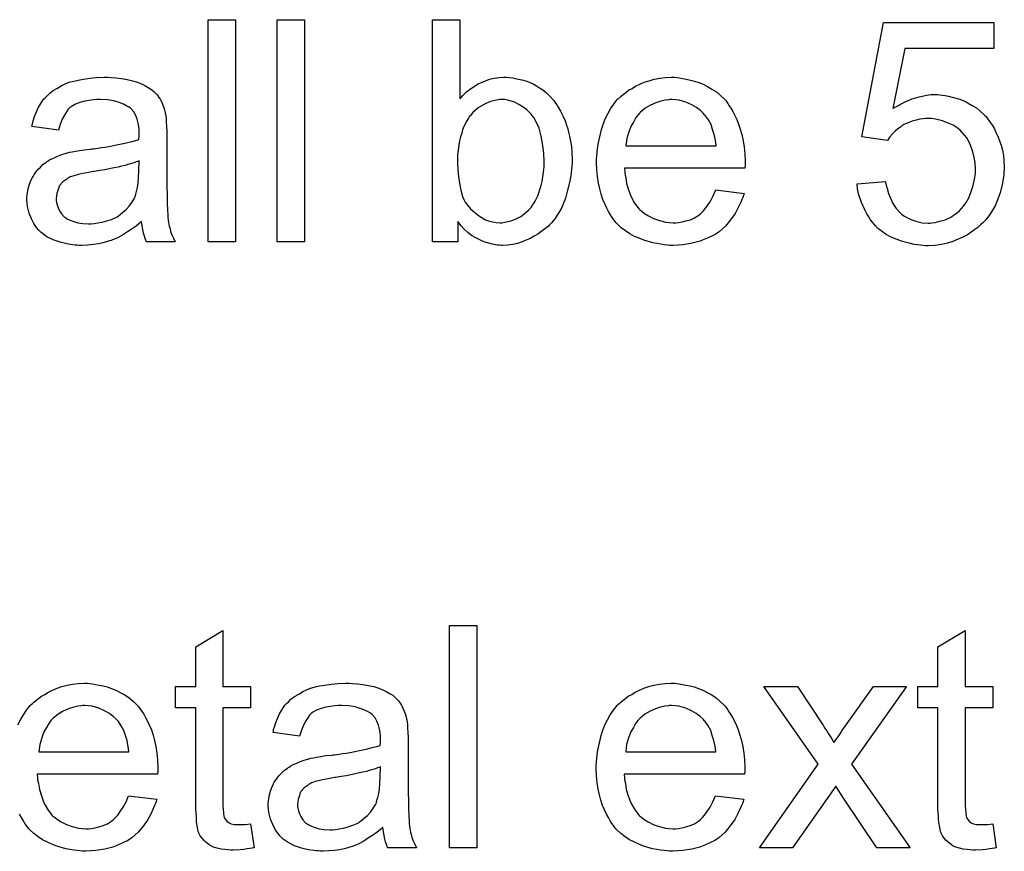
# Model space of a CAD drawing. Extents: x -1.5 to 9, y -3 to 5.
# Tile 275 of 368: x 6.886 to 7.241, y -0.183 to 0.116. Entities that reach past the tile are written whole.
import ezdxf

# ---------------------------------------------------------------- set-up
doc = ezdxf.new("R2010")
doc.units = 0
doc.layers.add('qfn16-30-34-a_mechanical_19', color=1, linetype='CONTINUOUS')

msp = doc.modelspace()

# ---------------------------------------------------------------- linework, layer by layer
at = {"layer": 'qfn16-30-34-a_mechanical_19', "color": 1}
for points in [[(6.963937, 0.03642), (6.954103, 0.03642), (6.954103, 0.116484), (6.963937, 0.116484), (6.963937, 0.03642)], [(6.988813, 0.03642), (6.978978, 0.03642), (6.978978, 0.116484), (6.988813, 0.116484), (6.988813, 0.03642)], [(7.044811, 0.087906), (7.044927, 0.088022), (7.045043, 0.088253), (7.04539, 0.0886), (7.045968, 0.089179), (7.046547, 0.089757), (7.047241, 0.090452), (7.048167, 0.091146), (7.049092, 0.09184), (7.051406, 0.093344), (7.054067, 0.094501), (7.055572, 0.09508), (7.057191, 0.095427), (7.058927, 0.095658), (7.060662, 0.095774), (7.061588, 0.095774), (7.062629, 0.095658), (7.063902, 0.095542), (7.065406, 0.095195), (7.067141, 0.094848), (7.068993, 0.09427), (7.070728, 0.093576), (7.07096, 0.09346), (7.071538, 0.093228), (7.072464, 0.09265), (7.073505, 0.091956), (7.074778, 0.091146), (7.07605, 0.090105), (7.077439, 0.088832), (7.078596, 0.087443), (7.078712, 0.087328), (7.079059, 0.086749), (7.079637, 0.085939), (7.080331, 0.084898), (7.081141, 0.08351), (7.081951, 0.08189), (7.082761, 0.080039), (7.083455, 0.078072), (7.083455, 0.077956), (7.083571, 0.07784), (7.083687, 0.077493), (7.083802, 0.077146), (7.084034, 0.075989), (7.084381, 0.074485), (7.084728, 0.072749), (7.085075, 0.070783), (7.085191, 0.068584), (7.085306, 0.06627), (7.085306, 0.066155), (7.085306, 0.065576), (7.085306, 0.064882), (7.085191, 0.063841), (7.085075, 0.062568), (7.084959, 0.061179), (7.084728, 0.05956), (7.084381, 0.057824), (7.083455, 0.054122), (7.082877, 0.052155), (7.082182, 0.050304), (7.081373, 0.048337), (7.080331, 0.046601), (7.079174, 0.044866), (7.077902, 0.043246), (7.077786, 0.04313), (7.077555, 0.042899), (7.077207, 0.042552), (7.076629, 0.041973), (7.075819, 0.041395), (7.075009, 0.040701), (7.074083, 0.040006), (7.072926, 0.039197), (7.071654, 0.038502), (7.070381, 0.037692), (7.067257, 0.03642), (7.065637, 0.035841), (7.063902, 0.035494), (7.062051, 0.035263), (7.060199, 0.035147), (7.059737, 0.035147), (7.059158, 0.035263), (7.058464, 0.035263), (7.057654, 0.035378), (7.056613, 0.03561), (7.054299, 0.036188), (7.053026, 0.036651), (7.051753, 0.03723), (7.050365, 0.037924), (7.049092, 0.038734), (7.047704, 0.039775), (7.046431, 0.040932), (7.045274, 0.042205), (7.044117, 0.043709), (7.044117, 0.03642), (7.034977, 0.03642), (7.034977, 0.116484), (7.044811, 0.116484), (7.044811, 0.087906)], [(7.237336, 0.106071), (7.205287, 0.106071), (7.201006, 0.084435), (7.201122, 0.084551), (7.201354, 0.084667), (7.201701, 0.084898), (7.202279, 0.085245), (7.202973, 0.085592), (7.203783, 0.086055), (7.205634, 0.086981), (7.207948, 0.087906), (7.210494, 0.088716), (7.213271, 0.089295), (7.214659, 0.089526), (7.217204, 0.089526), (7.217899, 0.08941), (7.218824, 0.089295), (7.219865, 0.089179), (7.221023, 0.088948), (7.222295, 0.0886), (7.225072, 0.08779), (7.226576, 0.087212), (7.22808, 0.086402), (7.229584, 0.085592), (7.231088, 0.084667), (7.232477, 0.08351), (7.233865, 0.082237), (7.233981, 0.082121), (7.234212, 0.08189), (7.234559, 0.081543), (7.235022, 0.080964), (7.235601, 0.080154), (7.236179, 0.079344), (7.236873, 0.078303), (7.237568, 0.077146), (7.238146, 0.075873), (7.23884, 0.074485), (7.239419, 0.072865), (7.239997, 0.071245), (7.24046, 0.06951), (7.240807, 0.067543), (7.241039, 0.065576), (7.241154, 0.063493), (7.241154, 0.063378), (7.241154, 0.063031), (7.241154, 0.062452), (7.241039, 0.061642), (7.240923, 0.060717), (7.240807, 0.059675), (7.240576, 0.058403), (7.240344, 0.05713), (7.23965, 0.054122), (7.238493, 0.050998), (7.237799, 0.049378), (7.236873, 0.047874), (7.235948, 0.046254), (7.234791, 0.04475), (7.234675, 0.044634), (7.234444, 0.044287), (7.233981, 0.043825), (7.233402, 0.043246), (7.232592, 0.042552), (7.231667, 0.041626), (7.23051, 0.040816), (7.229237, 0.039891), (7.227849, 0.038965), (7.226229, 0.038155), (7.224493, 0.037345), (7.222642, 0.036535), (7.220675, 0.035957), (7.218477, 0.035494), (7.216163, 0.035147), (7.213733, 0.035031), (7.212692, 0.035031), (7.211882, 0.035147), (7.210957, 0.035263), (7.209915, 0.035378), (7.208643, 0.035494), (7.20737, 0.035841), (7.204477, 0.036535), (7.201585, 0.037577), (7.200081, 0.038271), (7.198577, 0.039081), (7.197188, 0.040006), (7.1958, 0.041048), (7.195684, 0.041163), (7.195453, 0.041279), (7.195221, 0.041742), (7.194759, 0.042205), (7.19418, 0.042783), (7.193602, 0.043477), (7.192907, 0.044403), (7.192329, 0.045444), (7.191635, 0.046486), (7.19094, 0.047758), (7.189668, 0.050535), (7.188627, 0.053775), (7.188279, 0.05551), (7.188048, 0.057361), (7.198345, 0.058171), (7.198345, 0.058056), (7.198345, 0.057824), (7.198461, 0.057477), (7.198577, 0.056899), (7.198924, 0.055626), (7.199387, 0.05389), (7.200081, 0.052155), (7.201006, 0.050188), (7.202163, 0.048453), (7.203552, 0.046833), (7.203783, 0.046717), (7.204246, 0.046254), (7.205172, 0.045676), (7.206444, 0.044981), (7.207833, 0.044287), (7.209568, 0.043709), (7.211535, 0.043246), (7.213733, 0.04313), (7.214428, 0.04313), (7.21489, 0.043246), (7.216279, 0.043362), (7.217899, 0.043825), (7.219865, 0.044403), (7.221832, 0.045329), (7.223915, 0.046717), (7.224841, 0.047527), (7.225766, 0.048453), (7.225882, 0.048568), (7.225998, 0.048684), (7.226229, 0.049031), (7.226576, 0.049378), (7.227386, 0.050651), (7.228312, 0.052271), (7.229122, 0.054237), (7.229931, 0.056667), (7.23051, 0.05956), (7.230741, 0.061064), (7.230741, 0.062684), (7.230741, 0.062799), (7.230741, 0.063031), (7.230741, 0.063493), (7.230626, 0.064072), (7.230626, 0.064766), (7.23051, 0.065576), (7.230163, 0.067427), (7.229584, 0.069626), (7.228774, 0.071824), (7.227617, 0.073906), (7.225998, 0.075873), (7.225998, 0.075989), (7.225766, 0.076105), (7.225188, 0.076683), (7.224146, 0.077493), (7.222758, 0.078419), (7.220907, 0.079229), (7.218824, 0.080039), (7.216395, 0.080617), (7.215006, 0.080849), (7.212808, 0.080849), (7.211882, 0.080733), (7.210725, 0.080617), (7.209337, 0.08027), (7.207948, 0.079923), (7.206444, 0.079344), (7.20494, 0.07865), (7.204824, 0.078534), (7.204362, 0.078303), (7.203667, 0.077725), (7.202742, 0.077146), (7.201816, 0.076336), (7.200891, 0.075295), (7.199849, 0.074254), (7.199039, 0.072981), (7.189783, 0.074254), (7.197535, 0.115443), (7.237336, 0.115443), (7.237336, 0.106071)], [(6.919161, 0.095658), (6.920897, 0.095542), (6.922864, 0.095311), (6.924831, 0.094964), (6.926797, 0.094501), (6.928649, 0.093923), (6.92888, 0.093807), (6.929458, 0.093576), (6.930268, 0.093228), (6.93131, 0.092766), (6.932467, 0.092071), (6.933624, 0.091377), (6.934665, 0.090452), (6.935591, 0.089526), (6.935706, 0.08941), (6.935938, 0.089063), (6.936285, 0.088485), (6.936748, 0.08779), (6.937326, 0.086749), (6.937789, 0.085708), (6.938252, 0.084435), (6.938599, 0.082931), (6.938599, 0.082815), (6.938715, 0.082468), (6.93883, 0.081774), (6.938946, 0.080849), (6.938946, 0.079576), (6.939062, 0.078072), (6.939177, 0.076105), (6.939177, 0.073906), (6.939177, 0.060717), (6.939177, 0.060601), (6.939177, 0.060138), (6.939177, 0.059444), (6.939177, 0.058518), (6.939177, 0.057477), (6.939177, 0.056204), (6.939293, 0.053428), (6.939293, 0.050535), (6.939409, 0.047643), (6.939524, 0.04637), (6.939524, 0.045213), (6.93964, 0.044172), (6.939756, 0.043362), (6.939756, 0.043246), (6.939872, 0.042783), (6.939987, 0.042089), (6.940334, 0.041163), (6.940566, 0.040122), (6.941029, 0.038965), (6.941607, 0.037692), (6.942185, 0.03642), (6.931888, 0.03642), (6.931773, 0.036535), (6.931657, 0.036998), (6.931425, 0.037577), (6.931078, 0.038502), (6.930731, 0.039544), (6.9305, 0.040816), (6.930268, 0.042205), (6.930037, 0.043709), (6.929921, 0.043709), (6.929806, 0.043477), (6.929111, 0.042899), (6.92807, 0.042089), (6.926682, 0.041048), (6.924946, 0.040006), (6.923211, 0.038849), (6.921359, 0.037808), (6.919393, 0.036998), (6.919161, 0.036883), (6.918467, 0.036767), (6.917426, 0.03642), (6.916153, 0.036073), (6.914533, 0.035725), (6.912682, 0.035494), (6.910599, 0.035263), (6.908517, 0.035147), (6.907591, 0.035147), (6.906897, 0.035263), (6.906087, 0.035263), (6.905162, 0.035378), (6.903079, 0.035725), (6.900765, 0.036304), (6.89822, 0.037114), (6.895905, 0.038271), (6.893823, 0.039775), (6.893592, 0.040006), (6.893013, 0.040585), (6.892203, 0.041626), (6.891278, 0.043015), (6.890352, 0.04475), (6.889542, 0.046717), (6.888963, 0.049147), (6.888848, 0.050304), (6.888732, 0.051692), (6.888732, 0.051923), (6.888732, 0.052386), (6.888848, 0.053196), (6.888963, 0.054237), (6.889195, 0.05551), (6.889542, 0.056783), (6.890005, 0.058171), (6.890583, 0.059444), (6.890699, 0.05956), (6.89093, 0.060023), (6.891393, 0.060717), (6.891972, 0.061527), (6.892666, 0.062452), (6.893592, 0.063378), (6.894517, 0.064303), (6.895674, 0.065113), (6.89579, 0.065229), (6.896253, 0.06546), (6.896831, 0.065923), (6.897757, 0.066386), (6.898798, 0.066849), (6.900071, 0.067427), (6.901343, 0.06789), (6.902847, 0.068353), (6.902963, 0.068353), (6.903426, 0.068469), (6.90412, 0.0687), (6.905046, 0.068816), (6.906203, 0.069047), (6.907707, 0.069278), (6.909442, 0.069626), (6.911525, 0.069857), (6.911641, 0.069857), (6.912104, 0.069973), (6.912682, 0.069973), (6.913492, 0.070088), (6.914417, 0.070204), (6.915574, 0.070436), (6.916847, 0.070551), (6.918236, 0.070783), (6.921012, 0.071361), (6.924021, 0.07194), (6.926682, 0.072634), (6.927954, 0.072981), (6.929111, 0.073328), (6.929111, 0.073444), (6.929111, 0.073675), (6.929227, 0.074369), (6.929227, 0.075179), (6.929227, 0.075642), (6.929227, 0.075873), (6.929227, 0.075989), (6.929227, 0.076105), (6.929227, 0.076799), (6.929111, 0.077956), (6.92888, 0.079229), (6.928533, 0.080617), (6.927954, 0.082005), (6.92726, 0.083278), (6.926335, 0.08432), (6.926219, 0.084435), (6.92564, 0.084898), (6.924715, 0.085361), (6.923558, 0.086055), (6.921938, 0.086633), (6.920087, 0.087212), (6.917773, 0.087559), (6.915112, 0.087675), (6.913955, 0.087675), (6.912798, 0.087559), (6.911178, 0.087328), (6.909558, 0.087096), (6.907823, 0.086633), (6.906203, 0.086055), (6.904814, 0.085245), (6.904699, 0.085129), (6.904236, 0.084782), (6.903657, 0.084204), (6.902963, 0.083278), (6.902269, 0.082121), (6.901459, 0.080617), (6.900765, 0.078766), (6.900071, 0.076683), (6.890468, 0.077956), (6.890468, 0.078072), (6.890583, 0.078187), (6.890583, 0.078534), (6.890699, 0.078997), (6.891046, 0.080039), (6.891509, 0.081543), (6.892087, 0.083047), (6.892782, 0.084667), (6.893707, 0.086286), (6.894748, 0.08779), (6.894864, 0.087906), (6.895327, 0.088369), (6.896021, 0.089063), (6.896947, 0.089989), (6.89822, 0.090914), (6.899724, 0.09184), (6.901459, 0.092881), (6.903426, 0.093691), (6.903542, 0.093691), (6.903657, 0.093807), (6.904005, 0.093923), (6.904467, 0.094038), (6.905624, 0.094385), (6.907244, 0.094733), (6.909095, 0.09508), (6.911409, 0.095427), (6.913839, 0.095658), (6.916616, 0.095774), (6.917889, 0.095774), (6.919161, 0.095658)], [(7.12314, 0.095658), (7.124066, 0.095542), (7.125223, 0.095311), (7.126496, 0.09508), (7.128, 0.094733), (7.129388, 0.094385), (7.131008, 0.093807), (7.132512, 0.093228), (7.134132, 0.092418), (7.135752, 0.091493), (7.137371, 0.090452), (7.138876, 0.089179), (7.140264, 0.08779), (7.14038, 0.087675), (7.140611, 0.087443), (7.140958, 0.086981), (7.141421, 0.086286), (7.141999, 0.085477), (7.142578, 0.084551), (7.143272, 0.083394), (7.143966, 0.082005), (7.14466, 0.080501), (7.145355, 0.078882), (7.145933, 0.07703), (7.146512, 0.075064), (7.146975, 0.072865), (7.147322, 0.070551), (7.147553, 0.068121), (7.147669, 0.06546), (7.147669, 0.065345), (7.147669, 0.064882), (7.147669, 0.064072), (7.147553, 0.062915), (7.104166, 0.062915), (7.104166, 0.062799), (7.104166, 0.062452), (7.104281, 0.061989), (7.104281, 0.061295), (7.104397, 0.060485), (7.104628, 0.05956), (7.104975, 0.057477), (7.10567, 0.055163), (7.106595, 0.052618), (7.107868, 0.050304), (7.109488, 0.048221), (7.109603, 0.048221), (7.109719, 0.04799), (7.110413, 0.047411), (7.111455, 0.046601), (7.112843, 0.045791), (7.114694, 0.044866), (7.116777, 0.044056), (7.119091, 0.043477), (7.120364, 0.043362), (7.121752, 0.043246), (7.122677, 0.043246), (7.123719, 0.043362), (7.124992, 0.043593), (7.12638, 0.04394), (7.128, 0.044403), (7.129504, 0.045097), (7.131008, 0.046023), (7.131124, 0.046139), (7.131702, 0.046601), (7.132396, 0.047295), (7.133206, 0.048221), (7.134132, 0.049494), (7.135173, 0.051114), (7.136214, 0.052965), (7.13714, 0.055163), (7.147322, 0.05389), (7.147322, 0.053775), (7.147206, 0.053543), (7.14709, 0.053081), (7.146859, 0.052386), (7.146512, 0.051692), (7.146165, 0.050767), (7.145239, 0.0488), (7.144082, 0.046601), (7.142462, 0.044287), (7.140611, 0.042089), (7.138297, 0.040006), (7.138181, 0.040006), (7.13795, 0.039775), (7.137603, 0.039544), (7.13714, 0.039197), (7.136446, 0.038849), (7.135752, 0.038502), (7.134826, 0.038039), (7.133785, 0.037577), (7.132628, 0.037114), (7.131471, 0.036651), (7.128578, 0.035957), (7.125339, 0.035378), (7.121752, 0.035147), (7.120479, 0.035147), (7.119669, 0.035263), (7.118628, 0.035378), (7.117355, 0.03561), (7.115967, 0.035841), (7.114463, 0.036073), (7.111223, 0.036998), (7.109488, 0.037692), (7.107868, 0.038387), (7.106132, 0.039312), (7.104513, 0.040353), (7.103008, 0.041511), (7.101504, 0.042899), (7.101389, 0.043015), (7.101157, 0.043246), (7.10081, 0.043709), (7.100347, 0.044403), (7.099769, 0.045213), (7.09919, 0.046139), (7.098496, 0.047295), (7.097802, 0.048568), (7.097108, 0.050072), (7.096414, 0.051692), (7.095835, 0.053543), (7.095257, 0.05551), (7.094794, 0.057593), (7.094447, 0.059907), (7.094215, 0.062337), (7.0941, 0.064882), (7.0941, 0.064998), (7.0941, 0.065576), (7.0941, 0.06627), (7.094215, 0.067312), (7.094331, 0.068584), (7.094447, 0.069973), (7.094678, 0.071593), (7.095025, 0.073212), (7.095951, 0.076915), (7.096529, 0.078766), (7.097224, 0.080733), (7.098149, 0.082584), (7.09919, 0.08432), (7.100347, 0.086055), (7.10162, 0.087675), (7.101736, 0.08779), (7.101967, 0.088022), (7.10243, 0.088369), (7.103008, 0.088948), (7.103703, 0.089526), (7.104628, 0.09022), (7.10567, 0.09103), (7.106942, 0.091724), (7.108215, 0.092534), (7.109719, 0.093228), (7.111339, 0.093923), (7.113074, 0.094501), (7.114926, 0.09508), (7.116892, 0.095427), (7.118975, 0.095658), (7.121173, 0.095774), (7.12233, 0.095774), (7.12314, 0.095658)], [(7.060894, 0.087675), (7.059158, 0.087675), (7.058695, 0.087559), (7.057423, 0.087328), (7.055919, 0.086981), (7.054183, 0.086286), (7.052332, 0.085245), (7.051406, 0.084667), (7.050481, 0.083857), (7.049555, 0.083047), (7.04863, 0.082005), (7.04863, 0.08189), (7.048398, 0.081774), (7.048167, 0.081427), (7.047935, 0.080964), (7.047588, 0.080386), (7.047125, 0.079692), (7.046778, 0.078882), (7.046315, 0.077956), (7.045853, 0.076799), (7.045506, 0.075642), (7.045043, 0.074254), (7.044696, 0.072865), (7.044464, 0.071245), (7.044233, 0.06951), (7.044002, 0.067774), (7.044002, 0.065808), (7.044002, 0.065692), (7.044002, 0.065345), (7.044002, 0.064766), (7.044002, 0.064072), (7.044117, 0.063262), (7.044117, 0.062221), (7.044349, 0.060023), (7.044696, 0.057593), (7.045158, 0.055047), (7.045853, 0.052733), (7.046315, 0.051692), (7.046778, 0.050767), (7.046778, 0.050651), (7.04701, 0.050419), (7.047241, 0.050072), (7.047588, 0.049609), (7.04863, 0.048337), (7.050134, 0.047064), (7.051869, 0.045676), (7.054067, 0.044403), (7.055224, 0.04394), (7.056613, 0.043593), (7.057886, 0.043362), (7.05939, 0.043246), (7.059968, 0.043246), (7.060431, 0.043362), (7.061704, 0.043593), (7.063208, 0.04394), (7.064943, 0.044634), (7.066794, 0.04556), (7.068646, 0.046948), (7.069571, 0.047874), (7.070497, 0.0488), (7.070497, 0.048915), (7.070728, 0.049031), (7.07096, 0.049378), (7.071191, 0.049841), (7.071654, 0.050419), (7.072001, 0.051114), (7.072464, 0.052039), (7.072926, 0.052965), (7.073274, 0.054122), (7.073736, 0.055279), (7.074199, 0.056667), (7.074546, 0.058171), (7.074778, 0.059791), (7.075009, 0.061527), (7.07524, 0.063493), (7.07524, 0.06546), (7.07524, 0.065576), (7.07524, 0.065923), (7.07524, 0.066502), (7.075125, 0.067312), (7.075125, 0.068237), (7.075009, 0.069394), (7.074662, 0.071824), (7.074199, 0.074485), (7.073389, 0.077377), (7.072232, 0.079923), (7.071538, 0.081196), (7.070728, 0.082237), (7.070728, 0.082353), (7.070497, 0.082468), (7.069918, 0.083047), (7.068993, 0.083972), (7.06772, 0.085014), (7.0661, 0.085939), (7.064249, 0.086865), (7.062051, 0.087443), (7.060894, 0.087675)], [(7.121289, 0.087675), (7.120595, 0.087675), (7.120132, 0.087559), (7.118859, 0.087443), (7.117355, 0.087096), (7.115504, 0.086518), (7.113537, 0.085708), (7.111686, 0.084551), (7.109835, 0.083047), (7.109603, 0.082815), (7.109141, 0.082237), (7.108331, 0.081196), (7.107521, 0.079807), (7.106595, 0.078187), (7.105785, 0.076105), (7.105091, 0.073675), (7.104744, 0.071014), (7.137256, 0.071014), (7.137256, 0.07113), (7.137256, 0.071361), (7.13714, 0.071708), (7.13714, 0.072171), (7.136909, 0.073559), (7.136561, 0.075064), (7.135983, 0.076915), (7.135404, 0.07865), (7.134479, 0.080386), (7.133438, 0.08189), (7.133438, 0.082005), (7.133206, 0.082121), (7.132628, 0.082815), (7.131586, 0.083741), (7.130198, 0.084782), (7.128462, 0.085824), (7.12638, 0.086749), (7.12395, 0.087443), (7.122677, 0.087559), (7.121289, 0.087675)], [(6.929227, 0.065576), (6.929111, 0.065576), (6.928996, 0.06546), (6.928649, 0.065345), (6.928186, 0.065229), (6.927607, 0.064998), (6.926913, 0.064766), (6.926103, 0.064535), (6.925178, 0.064303), (6.924136, 0.063956), (6.922864, 0.063725), (6.921591, 0.063378), (6.920087, 0.063031), (6.918467, 0.062684), (6.916847, 0.062337), (6.914996, 0.062105), (6.913029, 0.061758), (6.912798, 0.061758), (6.912104, 0.061642), (6.910947, 0.061411), (6.909674, 0.061179), (6.908285, 0.060948), (6.906897, 0.060601), (6.905624, 0.060254), (6.904467, 0.059791), (6.904352, 0.059791), (6.904005, 0.05956), (6.903542, 0.059328), (6.903079, 0.058981), (6.90169, 0.058056), (6.900533, 0.056667), (6.900533, 0.056551), (6.900302, 0.05632), (6.900186, 0.055857), (6.899955, 0.055279), (6.899724, 0.054585), (6.899492, 0.05389), (6.899377, 0.052965), (6.899261, 0.052039), (6.899261, 0.051923), (6.899261, 0.051345), (6.899377, 0.050651), (6.899608, 0.049725), (6.899955, 0.048684), (6.900533, 0.047643), (6.901228, 0.046486), (6.902153, 0.045444), (6.902269, 0.045329), (6.902732, 0.045097), (6.903426, 0.044634), (6.904352, 0.044172), (6.905624, 0.043709), (6.907128, 0.043246), (6.908864, 0.043015), (6.910947, 0.042899), (6.911872, 0.042899), (6.913029, 0.043015), (6.914302, 0.043246), (6.915922, 0.043477), (6.917541, 0.04394), (6.919277, 0.044519), (6.921012, 0.045329), (6.921244, 0.045444), (6.921707, 0.045791), (6.922516, 0.04637), (6.923442, 0.04718), (6.924483, 0.048105), (6.92564, 0.049262), (6.926566, 0.050651), (6.927492, 0.052155), (6.927607, 0.052271), (6.927723, 0.052733), (6.927954, 0.053543), (6.928301, 0.054585), (6.928649, 0.055973), (6.92888, 0.057593), (6.928996, 0.05956), (6.929111, 0.061874), (6.929227, 0.065576)], [(7.050944, -0.181999), (7.041109, -0.181999), (7.041109, -0.101934), (7.050944, -0.101934), (7.050944, -0.181999)], [(6.959425, -0.123917), (6.969375, -0.123917), (6.969375, -0.131554), (6.959425, -0.131554), (6.959425, -0.165685), (6.959425, -0.165917), (6.959425, -0.166379), (6.959425, -0.167073), (6.959541, -0.167883), (6.959656, -0.169735), (6.959772, -0.170544), (6.959888, -0.171123), (6.960003, -0.171354), (6.96035, -0.171817), (6.960813, -0.172396), (6.961623, -0.172974), (6.961855, -0.17309), (6.962433, -0.173321), (6.963474, -0.173553), (6.964978, -0.173668), (6.966135, -0.173668), (6.966714, -0.173553), (6.967524, -0.173553), (6.968449, -0.173437), (6.969375, -0.173321), (6.970648, -0.181999), (6.970416, -0.181999), (6.969953, -0.182114), (6.969144, -0.18223), (6.968102, -0.182346), (6.966945, -0.182577), (6.965673, -0.182693), (6.963127, -0.182809), (6.962202, -0.182809), (6.961276, -0.182693), (6.960119, -0.182577), (6.958731, -0.182462), (6.957342, -0.182114), (6.956069, -0.181767), (6.954797, -0.181189), (6.954681, -0.181073), (6.954334, -0.180842), (6.953871, -0.180495), (6.953177, -0.179916), (6.952599, -0.179338), (6.951904, -0.178528), (6.95121, -0.177718), (6.950747, -0.176677), (6.950747, -0.176561), (6.950516, -0.176098), (6.9504, -0.175288), (6.950169, -0.174131), (6.949937, -0.172627), (6.949822, -0.171702), (6.949822, -0.17066), (6.949706, -0.169387), (6.94959, -0.168115), (6.94959, -0.166726), (6.94959, -0.165107), (6.94959, -0.131554), (6.942301, -0.131554), (6.942301, -0.123917), (6.94959, -0.123917), (6.94959, -0.109571), (6.959425, -0.10367), (6.959425, -0.123917)], [(7.227039, -0.123917), (7.236989, -0.123917), (7.236989, -0.131554), (7.227039, -0.131554), (7.227039, -0.165685), (7.227039, -0.165917), (7.227039, -0.166379), (7.227039, -0.167073), (7.227155, -0.167883), (7.22727, -0.169735), (7.227386, -0.170544), (7.227502, -0.171123), (7.227617, -0.171354), (7.227965, -0.171817), (7.228427, -0.172396), (7.229237, -0.172974), (7.229469, -0.17309), (7.230047, -0.173321), (7.231088, -0.173553), (7.232592, -0.173668), (7.233749, -0.173668), (7.234328, -0.173553), (7.235138, -0.173553), (7.236064, -0.173437), (7.236989, -0.173321), (7.238262, -0.181999), (7.23803, -0.181999), (7.237568, -0.182114), (7.236758, -0.18223), (7.235716, -0.182346), (7.234559, -0.182577), (7.233287, -0.182693), (7.230741, -0.182809), (7.229816, -0.182809), (7.22889, -0.182693), (7.227733, -0.182577), (7.226345, -0.182462), (7.224956, -0.182114), (7.223684, -0.181767), (7.222411, -0.181189), (7.222295, -0.181073), (7.221948, -0.180842), (7.221485, -0.180495), (7.220791, -0.179916), (7.220213, -0.179338), (7.219518, -0.178528), (7.218824, -0.177718), (7.218361, -0.176677), (7.218361, -0.176561), (7.21813, -0.176098), (7.218014, -0.175288), (7.217783, -0.174131), (7.217551, -0.172627), (7.217436, -0.171702), (7.217436, -0.17066), (7.21732, -0.169387), (7.217204, -0.168115), (7.217204, -0.166726), (7.217204, -0.165107), (7.217204, -0.131554), (7.209915, -0.131554), (7.209915, -0.123917), (7.217204, -0.123917), (7.217204, -0.109571), (7.227039, -0.10367), (7.227039, -0.123917)], [(6.885493, -0.137686), (6.886418, -0.135834), (6.887459, -0.134099), (6.888616, -0.132363), (6.889889, -0.130744), (6.890005, -0.130628), (6.890236, -0.130397), (6.890699, -0.130049), (6.891278, -0.129471), (6.891972, -0.128893), (6.892897, -0.128198), (6.893939, -0.127388), (6.895211, -0.126694), (6.896484, -0.125884), (6.897988, -0.12519), (6.899608, -0.124496), (6.901343, -0.123917), (6.903195, -0.123339), (6.905162, -0.122992), (6.907244, -0.12276), (6.909442, -0.122645), (6.910599, -0.122645), (6.911409, -0.12276)], [(6.911409, -0.12276), (6.912335, -0.122876), (6.913492, -0.123108), (6.914765, -0.123339), (6.916269, -0.123686), (6.917657, -0.124033), (6.919277, -0.124612), (6.920781, -0.12519), (6.922401, -0.126), (6.924021, -0.126926), (6.92564, -0.127967), (6.927145, -0.12924), (6.928533, -0.130628), (6.928649, -0.130744), (6.92888, -0.130975), (6.929227, -0.131438), (6.92969, -0.132132), (6.930268, -0.132942), (6.930847, -0.133868), (6.931541, -0.135025), (6.932235, -0.136413), (6.93293, -0.137917), (6.933624, -0.139537), (6.934202, -0.141388), (6.934781, -0.143355), (6.935243, -0.145553), (6.935591, -0.147867), (6.935822, -0.150297), (6.935938, -0.152958), (6.935938, -0.153074), (6.935938, -0.153537), (6.935938, -0.154346), (6.935822, -0.155504), (6.892435, -0.155504), (6.892435, -0.155619), (6.892435, -0.155966), (6.89255, -0.156429), (6.89255, -0.157123), (6.892666, -0.157933), (6.892897, -0.158859), (6.893244, -0.160941), (6.893939, -0.163255), (6.894864, -0.165801), (6.896137, -0.168115), (6.897757, -0.170197), (6.897872, -0.170197), (6.897988, -0.170429), (6.898682, -0.171007), (6.899724, -0.171817), (6.901112, -0.172627), (6.902963, -0.173553), (6.905046, -0.174363), (6.90736, -0.174941), (6.908632, -0.175057), (6.910021, -0.175173), (6.910947, -0.175173), (6.911988, -0.175057), (6.913261, -0.174825), (6.914649, -0.174478), (6.916269, -0.174016), (6.917773, -0.173321), (6.919277, -0.172396), (6.919393, -0.17228), (6.919971, -0.171817), (6.920665, -0.171123), (6.921475, -0.170197), (6.922401, -0.168925), (6.923442, -0.167305), (6.924483, -0.165454), (6.925409, -0.163255), (6.935591, -0.164528), (6.935591, -0.164644), (6.935475, -0.164875), (6.935359, -0.165338), (6.935128, -0.166032), (6.934781, -0.166726), (6.934434, -0.167652), (6.933508, -0.169619), (6.932351, -0.171817), (6.930731, -0.174131), (6.92888, -0.176329), (6.926566, -0.178412), (6.92645, -0.178412), (6.926219, -0.178643), (6.925872, -0.178875), (6.925409, -0.179222), (6.924715, -0.179569), (6.924021, -0.179916), (6.923095, -0.180379), (6.922054, -0.180842), (6.920897, -0.181305), (6.91974, -0.181767), (6.916847, -0.182462), (6.913608, -0.18304), (6.910021, -0.183272), (6.908748, -0.183272), (6.907938, -0.183156), (6.906897, -0.18304), (6.905624, -0.182809), (6.904236, -0.182577), (6.902732, -0.182346), (6.899492, -0.18142), (6.897757, -0.180726), (6.896137, -0.180032), (6.894401, -0.179106), (6.892782, -0.178065), (6.891278, -0.176908), (6.889773, -0.17552), (6.889658, -0.175404), (6.889426, -0.175173), (6.889079, -0.17471), (6.888616, -0.174016), (6.888038, -0.173206), (6.887459, -0.17228), (6.886765, -0.171123), (6.886071, -0.16985)], [(7.006168, -0.12276), (7.007903, -0.122876), (7.00987, -0.123108), (7.011837, -0.123455), (7.013804, -0.123917), (7.015655, -0.124496), (7.015886, -0.124612), (7.016465, -0.124843), (7.017275, -0.12519), (7.018316, -0.125653), (7.019473, -0.126347), (7.02063, -0.127041), (7.021671, -0.127967), (7.022597, -0.128893), (7.022713, -0.129008), (7.022944, -0.129355), (7.023291, -0.129934), (7.023754, -0.130628), (7.024333, -0.131669), (7.024795, -0.132711), (7.025258, -0.133983), (7.025605, -0.135487), (7.025605, -0.135603), (7.025721, -0.13595), (7.025837, -0.136644), (7.025952, -0.13757), (7.025952, -0.138843), (7.026068, -0.140347), (7.026184, -0.142314), (7.026184, -0.144512), (7.026184, -0.157702), (7.026184, -0.157817), (7.026184, -0.15828), (7.026184, -0.158975), (7.026184, -0.1599), (7.026184, -0.160941), (7.026184, -0.162214), (7.026299, -0.164991), (7.026299, -0.167883), (7.026415, -0.170776), (7.026531, -0.172049), (7.026531, -0.173206), (7.026646, -0.174247), (7.026762, -0.175057), (7.026762, -0.175173), (7.026878, -0.175635), (7.026994, -0.176329), (7.027341, -0.177255), (7.027572, -0.178296), (7.028035, -0.179453), (7.028613, -0.180726), (7.029192, -0.181999), (7.018895, -0.181999), (7.018779, -0.181883), (7.018663, -0.18142), (7.018432, -0.180842), (7.018085, -0.179916), (7.017738, -0.178875), (7.017506, -0.177602), (7.017275, -0.176214), (7.017043, -0.17471), (7.016928, -0.17471), (7.016812, -0.174941), (7.016118, -0.17552), (7.015077, -0.176329), (7.013688, -0.177371), (7.011953, -0.178412), (7.010217, -0.179569), (7.008366, -0.18061), (7.006399, -0.18142), (7.006168, -0.181536), (7.005473, -0.181652), (7.004432, -0.181999), (7.003159, -0.182346), (7.00154, -0.182693), (6.999688, -0.182924), (6.997606, -0.183156), (6.995523, -0.183272), (6.994598, -0.183272), (6.993903, -0.183156), (6.993093, -0.183156), (6.992168, -0.18304), (6.990085, -0.182693), (6.987771, -0.182114), (6.985226, -0.181305), (6.982912, -0.180148), (6.980829, -0.178643), (6.980598, -0.178412), (6.980019, -0.177834), (6.979209, -0.176792), (6.978284, -0.175404), (6.977358, -0.173668), (6.976548, -0.171702), (6.97597, -0.169272), (6.975854, -0.168115), (6.975739, -0.166726), (6.975739, -0.166495), (6.975739, -0.166032), (6.975854, -0.165222), (6.97597, -0.164181), (6.976201, -0.162908), (6.976548, -0.161636), (6.977011, -0.160247), (6.97759, -0.158975), (6.977705, -0.158859), (6.977937, -0.158396), (6.9784, -0.157702), (6.978978, -0.156892), (6.979672, -0.155966), (6.980598, -0.155041), (6.981524, -0.154115), (6.982681, -0.153305), (6.982796, -0.15319), (6.983259, -0.152958), (6.983837, -0.152495), (6.984763, -0.152032), (6.985804, -0.15157), (6.987077, -0.150991), (6.98835, -0.150528), (6.989854, -0.150066), (6.98997, -0.150066), (6.990432, -0.14995), (6.991127, -0.149719), (6.992052, -0.149603), (6.993209, -0.149371), (6.994713, -0.14914), (6.996449, -0.148793), (6.998531, -0.148561), (6.998647, -0.148561), (6.99911, -0.148446), (6.999688, -0.148446), (7.000498, -0.14833), (7.001424, -0.148214), (7.002581, -0.147983), (7.003854, -0.147867), (7.005242, -0.147636), (7.008019, -0.147057), (7.011027, -0.146479), (7.013688, -0.145785), (7.014961, -0.145438), (7.016118, -0.14509), (7.016118, -0.144975), (7.016118, -0.144743), (7.016234, -0.144049), (7.016234, -0.143239), (7.016234, -0.142776), (7.016234, -0.142545), (7.016234, -0.142429), (7.016234, -0.142314), (7.016234, -0.141619), (7.016118, -0.140463), (7.015886, -0.13919), (7.015539, -0.137801), (7.014961, -0.136413), (7.014267, -0.13514), (7.013341, -0.134099), (7.013225, -0.133983), (7.012647, -0.13352), (7.011721, -0.133058), (7.010564, -0.132363), (7.008944, -0.131785), (7.007093, -0.131207), (7.004779, -0.130859), (7.002118, -0.130744), (7.000961, -0.130744), (6.999804, -0.130859), (6.998184, -0.131091), (6.996565, -0.131322), (6.994829, -0.131785), (6.993209, -0.132363), (6.991821, -0.133173), (6.991705, -0.133289), (6.991242, -0.133636), (6.990664, -0.134215), (6.98997, -0.13514), (6.989275, -0.136297), (6.988466, -0.137801), (6.987771, -0.139653), (6.987077, -0.141735), (6.977474, -0.140463), (6.977474, -0.140347), (6.97759, -0.140231), (6.97759, -0.139884), (6.977705, -0.139421), (6.978052, -0.13838), (6.978515, -0.136876), (6.979094, -0.135372), (6.979788, -0.133752), (6.980714, -0.132132), (6.981755, -0.130628), (6.981871, -0.130512), (6.982333, -0.130049), (6.983028, -0.129355), (6.983953, -0.12843), (6.985226, -0.127504), (6.98673, -0.126579), (6.988466, -0.125537), (6.990432, -0.124727), (6.990548, -0.124727), (6.990664, -0.124612), (6.991011, -0.124496), (6.991474, -0.12438), (6.992631, -0.124033), (6.994251, -0.123686), (6.996102, -0.123339), (6.998416, -0.122992), (7.000845, -0.12276), (7.003622, -0.122645), (7.004895, -0.122645), (7.006168, -0.12276)], [(7.123025, -0.12276), (7.12395, -0.122876), (7.125107, -0.123108), (7.12638, -0.123339), (7.127884, -0.123686), (7.129272, -0.124033), (7.130892, -0.124612), (7.132396, -0.12519), (7.134016, -0.126), (7.135636, -0.126926), (7.137256, -0.127967), (7.13876, -0.12924), (7.140148, -0.130628), (7.140264, -0.130744), (7.140495, -0.130975), (7.140842, -0.131438), (7.141305, -0.132132), (7.141884, -0.132942), (7.142462, -0.133868), (7.143156, -0.135025), (7.143851, -0.136413), (7.144545, -0.137917), (7.145239, -0.139537), (7.145818, -0.141388), (7.146396, -0.143355), (7.146859, -0.145553), (7.147206, -0.147867), (7.147437, -0.150297), (7.147553, -0.152958), (7.147553, -0.153074), (7.147553, -0.153537), (7.147553, -0.154346), (7.147437, -0.155504), (7.10405, -0.155504), (7.10405, -0.155619), (7.10405, -0.155966), (7.104166, -0.156429), (7.104166, -0.157123), (7.104281, -0.157933), (7.104513, -0.158859), (7.10486, -0.160941), (7.105554, -0.163255), (7.10648, -0.165801), (7.107752, -0.168115), (7.109372, -0.170197), (7.109488, -0.170197), (7.109603, -0.170429), (7.110298, -0.171007), (7.111339, -0.171817), (7.112727, -0.172627), (7.114578, -0.173553), (7.116661, -0.174363), (7.118975, -0.174941), (7.120248, -0.175057), (7.121636, -0.175173), (7.122562, -0.175173), (7.123603, -0.175057), (7.124876, -0.174825), (7.126264, -0.174478), (7.127884, -0.174016), (7.129388, -0.173321), (7.130892, -0.172396), (7.131008, -0.17228), (7.131586, -0.171817), (7.132281, -0.171123), (7.133091, -0.170197), (7.134016, -0.168925), (7.135057, -0.167305), (7.136099, -0.165454), (7.137024, -0.163255), (7.147206, -0.164528), (7.147206, -0.164644), (7.14709, -0.164875), (7.146975, -0.165338), (7.146743, -0.166032), (7.146396, -0.166726), (7.146049, -0.167652), (7.145123, -0.169619), (7.143966, -0.171817), (7.142346, -0.174131), (7.140495, -0.176329), (7.138181, -0.178412), (7.138066, -0.178412), (7.137834, -0.178643), (7.137487, -0.178875), (7.137024, -0.179222), (7.13633, -0.179569), (7.135636, -0.179916), (7.13471, -0.180379), (7.133669, -0.180842), (7.132512, -0.181305), (7.131355, -0.181767), (7.128462, -0.182462), (7.125223, -0.18304), (7.121636, -0.183272), (7.120364, -0.183272), (7.119554, -0.183156), (7.118512, -0.18304), (7.11724, -0.182809), (7.115851, -0.182577), (7.114347, -0.182346), (7.111108, -0.18142), (7.109372, -0.180726), (7.107752, -0.180032), (7.106017, -0.179106), (7.104397, -0.178065), (7.102893, -0.176908), (7.101389, -0.17552), (7.101273, -0.175404), (7.101042, -0.175173), (7.100694, -0.17471), (7.100232, -0.174016), (7.099653, -0.173206), (7.099075, -0.17228), (7.098381, -0.171123), (7.097686, -0.16985), (7.096992, -0.168346), (7.096298, -0.166726), (7.095719, -0.164875), (7.095141, -0.162908), (7.094678, -0.160826), (7.094331, -0.158512), (7.0941, -0.156082), (7.093984, -0.153537), (7.093984, -0.153421), (7.093984, -0.152842), (7.093984, -0.152148), (7.0941, -0.151107), (7.094215, -0.149834), (7.094331, -0.148446), (7.094562, -0.146826), (7.094909, -0.145206), (7.095835, -0.141504), (7.096414, -0.139653), (7.097108, -0.137686), (7.098033, -0.135834), (7.099075, -0.134099), (7.100232, -0.132363), (7.101504, -0.130744), (7.10162, -0.130628), (7.101851, -0.130397), (7.102314, -0.130049), (7.102893, -0.129471), (7.103587, -0.128893), (7.104513, -0.128198), (7.105554, -0.127388), (7.106827, -0.126694), (7.108099, -0.125884), (7.109603, -0.12519), (7.111223, -0.124496), (7.112959, -0.123917), (7.11481, -0.123339), (7.116777, -0.122992), (7.118859, -0.12276), (7.121058, -0.122645), (7.122215, -0.122645), (7.123025, -0.12276)], [(7.186081, -0.151917), (7.207254, -0.181999), (7.195221, -0.181999), (7.183189, -0.164065), (7.180412, -0.159784), (7.164792, -0.181999), (7.152875, -0.181999), (7.174048, -0.151917), (7.154495, -0.123917), (7.166528, -0.123917), (7.175668, -0.137686), (7.175784, -0.137801), (7.176131, -0.138264), (7.176594, -0.139074), (7.177172, -0.139884), (7.177751, -0.140925), (7.178445, -0.141967), (7.179139, -0.143008), (7.179718, -0.144049), (7.179833, -0.143934), (7.18018, -0.143471), (7.180643, -0.142776), (7.181222, -0.141967), (7.181916, -0.140925), (7.18261, -0.139884), (7.184114, -0.137686), (7.193949, -0.123917), (7.205866, -0.123917), (7.186081, -0.151917)], [(6.909558, -0.130744), (6.908864, -0.130744), (6.908401, -0.130859), (6.907128, -0.130975), (6.905624, -0.131322), (6.903773, -0.131901), (6.901806, -0.132711), (6.899955, -0.133868), (6.898104, -0.135372), (6.897872, -0.135603), (6.89741, -0.136182), (6.8966, -0.137223), (6.89579, -0.138611), (6.894864, -0.140231), (6.894054, -0.142314), (6.89336, -0.144743), (6.893013, -0.147405), (6.925525, -0.147405), (6.925525, -0.147289), (6.925525, -0.147057), (6.925409, -0.14671), (6.925409, -0.146248), (6.925178, -0.144859), (6.924831, -0.143355), (6.924252, -0.141504), (6.923673, -0.139768), (6.922748, -0.138033), (6.921707, -0.136529), (6.921707, -0.136413), (6.921475, -0.136297), (6.920897, -0.135603), (6.919855, -0.134678), (6.918467, -0.133636), (6.916731, -0.132595), (6.914649, -0.131669), (6.912219, -0.130975), (6.910947, -0.130859), (6.909558, -0.130744)], [(7.121173, -0.130744), (7.120479, -0.130744), (7.120016, -0.130859), (7.118744, -0.130975), (7.11724, -0.131322), (7.115388, -0.131901), (7.113422, -0.132711), (7.11157, -0.133868), (7.109719, -0.135372), (7.109488, -0.135603), (7.109025, -0.136182), (7.108215, -0.137223), (7.107405, -0.138611), (7.10648, -0.140231), (7.10567, -0.142314), (7.104975, -0.144743), (7.104628, -0.147405), (7.13714, -0.147405), (7.13714, -0.147289), (7.13714, -0.147057), (7.137024, -0.14671), (7.137024, -0.146248), (7.136793, -0.144859), (7.136446, -0.143355), (7.135867, -0.141504), (7.135289, -0.139768), (7.134363, -0.138033), (7.133322, -0.136529), (7.133322, -0.136413), (7.133091, -0.136297), (7.132512, -0.135603), (7.131471, -0.134678), (7.130082, -0.133636), (7.128347, -0.132595), (7.126264, -0.131669), (7.123834, -0.130975), (7.122562, -0.130859), (7.121173, -0.130744)], [(7.016234, -0.152842), (7.016118, -0.152842), (7.016002, -0.152958), (7.015655, -0.153074), (7.015192, -0.15319), (7.014614, -0.153421), (7.013919, -0.153652), (7.01311, -0.153884), (7.012184, -0.154115), (7.011143, -0.154462), (7.00987, -0.154694), (7.008597, -0.155041), (7.007093, -0.155388), (7.005473, -0.155735), (7.003854, -0.156082), (7.002002, -0.156313), (7.000035, -0.156661), (6.999804, -0.156661), (6.99911, -0.156776), (6.997953, -0.157008), (6.99668, -0.157239), (6.995292, -0.15747), (6.993903, -0.157817), (6.992631, -0.158165), (6.991474, -0.158627), (6.991358, -0.158627), (6.991011, -0.158859), (6.990548, -0.15909), (6.990085, -0.159437), (6.988697, -0.160363), (6.98754, -0.161751), (6.98754, -0.161867), (6.987309, -0.162098), (6.987193, -0.162561), (6.986961, -0.16314), (6.98673, -0.163834), (6.986499, -0.164528), (6.986383, -0.165454), (6.986267, -0.166379), (6.986267, -0.166495), (6.986267, -0.167073), (6.986383, -0.167768), (6.986614, -0.168693), (6.986961, -0.169735), (6.98754, -0.170776), (6.988234, -0.171933), (6.98916, -0.172974), (6.989275, -0.17309), (6.989738, -0.173321), (6.990432, -0.173784), (6.991358, -0.174247), (6.992631, -0.17471), (6.994135, -0.175173), (6.99587, -0.175404), (6.997953, -0.17552), (6.998878, -0.17552), (7.000035, -0.175404), (7.001308, -0.175173), (7.002928, -0.174941), (7.004548, -0.174478), (7.006283, -0.1739), (7.008019, -0.17309), (7.00825, -0.172974), (7.008713, -0.172627), (7.009523, -0.172049), (7.010449, -0.171239), (7.01149, -0.170313), (7.012647, -0.169156), (7.013572, -0.167768), (7.014498, -0.166264), (7.014614, -0.166148), (7.014729, -0.165685), (7.014961, -0.164875), (7.015308, -0.163834), (7.015655, -0.162446), (7.015886, -0.160826), (7.016002, -0.158859), (7.016118, -0.156545), (7.016234, -0.152842)]]:
    msp.add_lwpolyline(points, dxfattribs=at)

doc.saveas('drawing.dxf')
